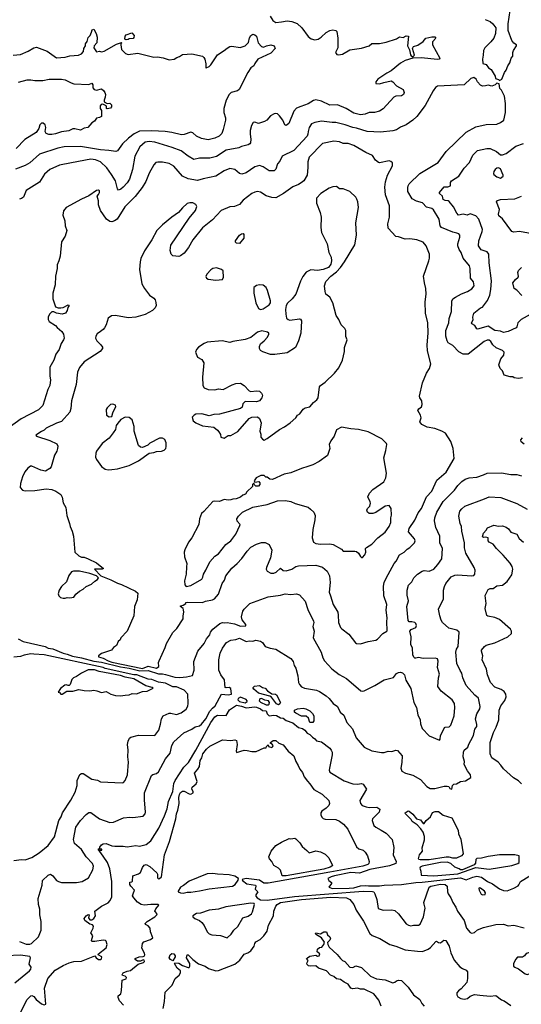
# Model space of a CAD drawing. Extents: x 1678431 to 1860718, y 384618 to 522882.
# Tile 360 of 473: x 1799558 to 1804824, y 406195 to 416539. Entities that reach past the tile are written whole.
import ezdxf

# ---------------------------------------------------------------- set-up
doc = ezdxf.new("R2010")
doc.units = 0

msp = doc.modelspace()

# ---------------------------------------------------------------- linework, layer by layer
at = {"layer": '0CON10XD'}
for points in [[(1802186, 416575), (1802215, 416531), (1802245, 416511), (1802305, 416516), (1802365, 416528), (1802415, 416521), (1802470, 416500), (1802519, 416455), (1802585, 416362), (1802617, 416337), (1802655, 416329), (1802690, 416335), (1802722, 416355), (1802775, 416404), (1802815, 416426), (1802845, 416433), (1802877, 416425), (1802886, 416415), (1802898, 416345), (1802896, 416245), (1802874, 416195), (1802888, 416175), (1802905, 416170), (1802945, 416177), (1803025, 416224), (1803145, 416240), (1803225, 416266), (1803255, 416288), (1803335, 416291), (1803404, 416304), (1803512, 416338), (1803545, 416358), (1803585, 416353), (1803615, 416369), (1803638, 416368), (1803630, 416265), (1803651, 416221), (1803659, 416169), (1803668, 416158), (1803685, 416150), (1803703, 416167), (1803682, 416235), (1803692, 416258), (1803739, 416271), (1803795, 416310), (1803822, 416345), (1803885, 416361), (1803915, 416359), (1803928, 416345), (1803893, 416307), (1803891, 416275), (1803968, 416135), (1803960, 416125), (1803945, 416121), (1803772, 416138), (1803685, 416134), (1803605, 416112), (1803555, 416084), (1803458, 416002), (1803413, 415977), (1803319, 415915), (1803296, 415885), (1803298, 415868), (1803334, 415864), (1803379, 415881), (1803457, 415897), (1803476, 415886), (1803515, 415843), (1803583, 415805), (1803593, 415773), (1803586, 415755), (1803565, 415741), (1803505, 415737), (1803485, 415727), (1803375, 415602), (1803335, 415580), (1803284, 415566), (1803225, 415564), (1803185, 415548), (1803135, 415540), (1803065, 415558), (1802986, 415606), (1802895, 415645), (1802815, 415640), (1802725, 415685), (1802665, 415697), (1802641, 415689), (1802586, 415654), (1802508, 415628), (1802465, 415609), (1802435, 415578), (1802382, 415448), (1802355, 415428), (1802340, 415435), (1802319, 415485), (1802285, 415531), (1802265, 415549), (1802246, 415554), (1802229, 415551), (1802192, 415528), (1802152, 415485), (1802129, 415471), (1802065, 415450), (1802025, 415464), (1802009, 415461), (1801992, 415428), (1801978, 415375), (1801976, 415335), (1801983, 415285), (1801979, 415245), (1801975, 415234), (1801957, 415223), (1801885, 415206), (1801858, 415192), (1801725, 415169), (1801625, 415101), (1801555, 415085), (1801445, 415086), (1801385, 415072), (1801325, 415106), (1801251, 415161), (1801158, 415198), (1800975, 415254), (1800915, 415261), (1800875, 415251), (1800820, 415205), (1800767, 415105), (1800740, 414965), (1800709, 414865), (1800685, 414826), (1800645, 414781), (1800621, 414759), (1800595, 414749), (1800584, 414764), (1800562, 414845), (1800523, 414913), (1800472, 414982), (1800405, 415047), (1800355, 415067), (1800305, 415075), (1800103, 415035), (1799975, 415010), (1799875, 414964), (1799819, 414915), (1799765, 414831), (1799626, 414745), (1799596, 414674), (1799578, 414662), (1799555, 414654)], [(1804445, 416543), (1804495, 416520), (1804526, 416496), (1804557, 416455), (1804554, 416395), (1804536, 416345), (1804505, 416306), (1804439, 416245), (1804428, 416215), (1804424, 416165), (1804417, 416125), (1804420, 416080), (1804455, 416068), (1804478, 416035), (1804506, 416016), (1804550, 415945), (1804552, 415922), (1804585, 415910), (1804595, 415900), (1804618, 415915), (1804646, 415984), (1804665, 416008), (1804683, 416055), (1804703, 416085), (1804716, 416134), (1804733, 416155), (1804734, 416195), (1804740, 416215), (1804773, 416265), (1804772, 416275), (1804745, 416292), (1804725, 416322), (1804684, 416425), (1804684, 416495), (1804708, 416635)], [(1799490, 416165), (1799567, 416173), (1799645, 416207), (1799707, 416245), (1799735, 416252), (1799847, 416207), (1799945, 416140), (1800035, 416146), (1800085, 416159), (1800175, 416166), (1800205, 416179), (1800228, 416205), (1800230, 416235), (1800247, 416263), (1800248, 416285), (1800265, 416310), (1800278, 416352), (1800298, 416375), (1800311, 416409), (1800317, 416433), (1800335, 416440), (1800362, 416395), (1800372, 416355), (1800368, 416295), (1800340, 416265), (1800336, 416245), (1800365, 416203), (1800395, 416210), (1800415, 416203), (1800445, 416207), (1800575, 416283), (1800625, 416300), (1800630, 416295), (1800620, 416285), (1800620, 416275), (1800627, 416225), (1800667, 416185), (1800695, 416172), (1800797, 416187), (1800965, 416147), (1801005, 416148), (1801065, 416137), (1801125, 416119), (1801180, 416125), (1801207, 416143), (1801235, 416151), (1801266, 416174), (1801365, 416181), (1801475, 416156), (1801492, 416142), (1801500, 416125), (1801510, 416075), (1801510, 416035), (1801515, 416032), (1801545, 416047), (1801565, 416064), (1801635, 416170), (1801704, 416216), (1801735, 416241), (1801765, 416256), (1801785, 416260), (1801873, 416247), (1801925, 416263), (1801960, 416300), (1801971, 416349), (1801984, 416375), (1802005, 416386), (1802025, 416382), (1802044, 416365), (1802060, 416295), (1802095, 416257), (1802118, 416252), (1802150, 416265), (1802195, 416274), (1802228, 416265), (1802240, 416235), (1802194, 416186), (1802057, 416123), (1802025, 416078), (1802016, 416054), (1801985, 416032), (1801954, 415986), (1801862, 415805), (1801845, 415791), (1801777, 415775), (1801756, 415755), (1801726, 415694), (1801701, 415605), (1801701, 415565), (1801718, 415508), (1801719, 415485), (1801693, 415385), (1801680, 415345), (1801653, 415315), (1801605, 415293), (1801535, 415278), (1801465, 415290), (1801415, 415316), (1801375, 415351), (1801355, 415358), (1801285, 415333), (1801255, 415329), (1801155, 415353), (1801085, 415363), (1800945, 415370), (1800815, 415367), (1800759, 415341), (1800699, 415295), (1800638, 415235), (1800585, 415160), (1800567, 415153), (1800495, 415166), (1800405, 415171), (1800195, 415207), (1800025, 415205), (1799959, 415191), (1799765, 415125), (1799665, 415035), (1799615, 415008), (1799515, 414970)], [(1800675, 416328), (1800660, 416335), (1800663, 416367), (1800675, 416379), (1800735, 416400), (1800758, 416375), (1800757, 416353), (1800747, 416343), (1800705, 416340), (1800695, 416332), (1800675, 416328)], [(1804835, 412778), (1804795, 412770), (1804748, 412778), (1804735, 412788), (1804705, 412788), (1804644, 412804), (1804625, 412850), (1804602, 412875), (1804588, 412915), (1804610, 412975), (1804640, 413015), (1804643, 413045), (1804627, 413065), (1804561, 413091), (1804524, 413124), (1804505, 413158), (1804485, 413174), (1804464, 413174), (1804435, 413160), (1804265, 413025), (1804215, 413026), (1804169, 413049), (1804106, 413115), (1804055, 413146), (1804044, 413164), (1804033, 413215), (1804033, 413275), (1804062, 413355), (1804065, 413400), (1804091, 413475), (1804093, 413583), (1804106, 413605), (1804132, 413625), (1804195, 413659), (1804257, 413683), (1804305, 413712), (1804328, 413745), (1804323, 413785), (1804289, 413825), (1804287, 413925), (1804280, 413955), (1804214, 414035), (1804192, 414095), (1804171, 414125), (1804157, 414165), (1804156, 414184), (1804179, 414255), (1804178, 414275), (1804168, 414288), (1804148, 414298), (1804105, 414308), (1803985, 414356), (1803973, 414375), (1803962, 414445), (1803903, 414543), (1803885, 414555), (1803830, 414570), (1803785, 414616), (1803725, 414632), (1803678, 414658), (1803633, 414735), (1803634, 414775), (1803636, 414795), (1803645, 414814), (1803759, 414925), (1803952, 415038), (1804034, 415155), (1804243, 415357), (1804345, 415414), (1804455, 415438), (1804565, 415441), (1804605, 415459), (1804639, 415485), (1804659, 415565), (1804658, 415658), (1804647, 415735), (1804615, 415800), (1804598, 415818), (1804590, 415865), (1804568, 415872), (1804550, 415855), (1804515, 415842), (1804475, 415852), (1804446, 415844), (1804415, 415842), (1804395, 415852), (1804362, 415885), (1804348, 415915), (1804325, 415932), (1804295, 415920), (1804224, 415856), (1803945, 415841), (1803924, 415826), (1803898, 415792), (1803813, 415637), (1803728, 415522), (1803686, 415484), (1803615, 415436), (1803555, 415411), (1803515, 415383), (1803475, 415371), (1803345, 415358), (1803205, 415363), (1803095, 415398), (1803055, 415405), (1802975, 415435), (1802875, 415458), (1802839, 415461), (1802725, 415472), (1802655, 415460), (1802620, 415445), (1802597, 415405), (1802586, 415366), (1802584, 415335), (1802575, 415317), (1802436, 415164), (1802312, 415105), (1802287, 415053), (1802265, 415024), (1802245, 414970), (1802228, 414952), (1802175, 414953), (1802115, 414993), (1802075, 415006), (1802025, 414992), (1801935, 414931), (1801888, 414918), (1801864, 414925), (1801815, 414967), (1801765, 414977), (1801705, 414951), (1801615, 414894), (1801484, 414866), (1801425, 414851), (1801325, 414868), (1801265, 414895), (1801175, 414999), (1801125, 415028), (1801055, 415044), (1801006, 415044), (1800985, 415038), (1800965, 415016), (1800915, 414928), (1800880, 414840), (1800842, 414775), (1800768, 414682), (1800662, 414575), (1800581, 414445), (1800554, 414425), (1800525, 414415), (1800505, 414420), (1800469, 414445), (1800405, 414535), (1800385, 414595), (1800385, 414635), (1800372, 414685), (1800386, 414704), (1800396, 414725), (1800395, 414740), (1800385, 414750), (1800365, 414746), (1800285, 414688), (1800205, 414654), (1800045, 414565), (1800018, 414532), (1800011, 414485), (1800033, 414425), (1800036, 414375), (1800054, 414325), (1800034, 414266), (1799998, 414205), (1799984, 414055), (1799970, 414005), (1799950, 413965), (1799951, 413925), (1799934, 413846), (1799930, 413755), (1799907, 413665), (1799906, 413605), (1799933, 413523), (1799962, 413512), (1799989, 413511), (1800015, 413516), (1800065, 413542), (1800075, 413540), (1800078, 413535), (1800064, 413516), (1800056, 413484), (1800040, 413455), (1800005, 413444), (1799945, 413457), (1799915, 413471), (1799895, 413469), (1799871, 413445), (1799858, 413415), (1799855, 413390), (1799867, 413367), (1799935, 413326), (1799951, 413305), (1799999, 413265), (1800019, 413235), (1800024, 413195), (1800019, 413175), (1799993, 413137), (1799971, 413075), (1799936, 413025), (1799915, 412963), (1799875, 412888), (1799874, 412795), (1799880, 412755), (1799874, 412695), (1799854, 412655), (1799802, 412485), (1799755, 412442), (1799574, 412345), (1799423, 412237)], [(1799715, 415901), (1799800, 415900), (1799866, 415914), (1799995, 415913), (1800035, 415907), (1800099, 415875), (1800127, 415867), (1800285, 415859), (1800315, 415873), (1800324, 415855), (1800324, 415825), (1800340, 415805), (1800365, 415798), (1800415, 415814), (1800437, 415795), (1800452, 415775), (1800459, 415755), (1800456, 415725), (1800444, 415695), (1800446, 415675), (1800475, 415659), (1800505, 415662), (1800522, 415645), (1800520, 415625), (1800510, 415610), (1800475, 415603), (1800468, 415608), (1800470, 415625), (1800464, 415634), (1800432, 415652), (1800412, 415648), (1800404, 415635), (1800403, 415605), (1800418, 415585), (1800416, 415524), (1800397, 415513), (1800364, 415506), (1800343, 415475), (1800315, 415457), (1800274, 415406), (1800235, 415398), (1800195, 415378), (1800135, 415394), (1800115, 415391), (1800075, 415373), (1799995, 415362), (1799935, 415341), (1799896, 415334), (1799865, 415333), (1799834, 415345), (1799824, 415365), (1799831, 415405), (1799824, 415435), (1799805, 415453), (1799785, 415452), (1799769, 415435), (1799757, 415395), (1799729, 415355), (1799611, 415279), (1799521, 415185)], [(1799545, 415884), (1799635, 415906), (1799675, 415908), (1799715, 415901)], [(1800845, 409724), (1800905, 409746), (1800995, 409728), (1801019, 409745), (1801015, 409785), (1801020, 409805), (1801086, 409944), (1801099, 409985), (1801165, 410100), (1801207, 410143), (1801273, 410245), (1801273, 410275), (1801282, 410315), (1801278, 410338), (1801272, 410352), (1801245, 410373), (1801245, 410380), (1801275, 410387), (1801300, 410405), (1801300, 410415), (1801315, 410420), (1801475, 410417), (1801508, 410432), (1801580, 410445), (1801604, 410455), (1801645, 410504), (1801682, 410615), (1801708, 410652), (1801722, 410695), (1801784, 410776), (1801841, 410825), (1801891, 410879), (1801944, 410955), (1801984, 410996), (1802045, 411029), (1802095, 411046), (1802135, 411047), (1802178, 411025), (1802204, 410965), (1802191, 410885), (1802148, 410785), (1802146, 410765), (1802155, 410744), (1802195, 410724), (1802225, 410724), (1802250, 410735), (1802295, 410777), (1802325, 410752), (1802355, 410748), (1802415, 410766), (1802455, 410795), (1802485, 410803), (1802665, 410807), (1802735, 410787), (1802784, 410744), (1802811, 410695), (1802816, 410625), (1802806, 410526), (1802819, 410485), (1802850, 410395), (1802896, 410315), (1802902, 410285), (1802906, 410205), (1802924, 410155), (1802938, 410138), (1803014, 410084), (1803083, 409993), (1803095, 409986), (1803135, 409981), (1803215, 410006), (1803295, 410021), (1803315, 410031), (1803369, 410091), (1803413, 410115), (1803417, 410123), (1803411, 410215), (1803416, 410255), (1803405, 410335), (1803412, 410395), (1803380, 410485), (1803377, 410587), (1803385, 410625), (1803405, 410672), (1803490, 410825), (1803511, 410849), (1803545, 410917), (1803595, 410946), (1803625, 410976), (1803655, 410993), (1803703, 411045), (1803710, 411065), (1803704, 411085), (1803638, 411158), (1803645, 411195), (1803705, 411282), (1803741, 411359), (1803775, 411405), (1803829, 411525), (1803885, 411586), (1803937, 411703), (1804034, 411785), (1804119, 411931), (1804109, 412035), (1804085, 412107), (1804028, 412195), (1803988, 412218), (1803915, 412244), (1803835, 412260), (1803780, 412285), (1803760, 412315), (1803771, 412355), (1803766, 412385), (1803739, 412435), (1803748, 412452), (1803775, 412471), (1803783, 412495), (1803779, 412535), (1803760, 412565), (1803756, 412585), (1803787, 412725), (1803829, 412825), (1803860, 412875), (1803874, 412925), (1803840, 413060), (1803834, 413124), (1803845, 413245), (1803843, 413355), (1803818, 413455), (1803815, 413575), (1803826, 413655), (1803821, 413715), (1803808, 413775), (1803798, 413845), (1803854, 414005), (1803859, 414035), (1803859, 414075), (1803826, 414165), (1803795, 414201), (1803728, 414228), (1803655, 414236), (1803604, 414234), (1803535, 414257), (1803505, 414260), (1803425, 414350), (1803423, 414395), (1803440, 414465), (1803441, 414585), (1803399, 414699), (1803391, 414781), (1803397, 414835), (1803420, 414905), (1803470, 415005), (1803472, 415035), (1803455, 415050), (1803435, 415056), (1803336, 415036), (1803325, 415039), (1803292, 415062), (1803262, 415112), (1803191, 415145), (1803065, 415217), (1803005, 415240), (1802955, 415240), (1802915, 415255), (1802855, 415262), (1802735, 415238), (1802597, 415095), (1802581, 415045), (1802583, 414985), (1802576, 414905), (1802542, 414848), (1802514, 414825), (1802485, 414807), (1802425, 414785), (1802327, 414713), (1802245, 414669), (1802205, 414671), (1802145, 414690), (1802085, 414728), (1802055, 414733), (1802025, 414729), (1801996, 414715), (1801905, 414644), (1801865, 414598), (1801812, 414578), (1801765, 414574), (1801674, 414535), (1801582, 414435), (1801478, 414352), (1801374, 414225), (1801328, 414145), (1801285, 414087), (1801245, 414057), (1801228, 414052), (1801165, 414059), (1801146, 414075), (1801138, 414115), (1801145, 414172), (1801338, 414455), (1801404, 414536), (1801418, 414578), (1801407, 414597), (1801375, 414614), (1801345, 414616), (1801315, 414609), (1801265, 414564), (1801225, 414512), (1801155, 414464), (1801058, 414385), (1800998, 414325), (1800946, 414225), (1800869, 414111), (1800830, 414030), (1800821, 413995), (1800814, 413915), (1800839, 413765), (1800866, 413716), (1800920, 413645), (1800965, 413613), (1800980, 413595), (1800988, 413568), (1800989, 413535), (1800979, 413511), (1800953, 413485), (1800875, 413441), (1800775, 413414), (1800695, 413408), (1800565, 413431), (1800523, 413427), (1800485, 413402), (1800466, 413335), (1800448, 413302), (1800435, 413284), (1800405, 413264), (1800370, 413240), (1800356, 413215), (1800354, 413195), (1800366, 413165), (1800410, 413125), (1800428, 413098), (1800427, 413085), (1800401, 413055), (1800236, 412945), (1800184, 412885), (1800164, 412835), (1800151, 412705), (1800102, 412535), (1800096, 412455), (1800085, 412415), (1799995, 412318), (1799945, 412300), (1799835, 412247), (1799815, 412228), (1799785, 412214), (1799728, 412175), (1799735, 412164), (1799875, 412118), (1799947, 412085), (1799959, 412059), (1799956, 412035), (1799949, 412005), (1799924, 411966), (1799888, 411842), (1799875, 411824), (1799828, 411795), (1799778, 411805), (1799685, 411849), (1799672, 411848), (1799642, 411828), (1799610, 411790), (1799588, 411735), (1799566, 411665), (1799563, 411623), (1799586, 411596), (1799615, 411589), (1799715, 411592), (1799835, 411610), (1799895, 411604), (1799938, 411585), (1799990, 411550), (1800004, 411524), (1800014, 411465), (1800042, 411415), (1800051, 411331), (1800082, 411245), (1800086, 411215), (1800109, 411165), (1800122, 411112), (1800136, 410946), (1800179, 410905), (1800205, 410894), (1800235, 410892), (1800276, 410874), (1800363, 410833), (1800437, 410775), (1800424, 410766), (1800342, 410765), (1800408, 410695), (1800515, 410655), (1800585, 410618), (1800625, 410605), (1800773, 410535), (1800796, 410515), (1800791, 410445), (1800764, 410375), (1800757, 410275), (1800684, 410115), (1800620, 410045), (1800613, 410025), (1800593, 410005), (1800573, 409965), (1800543, 409945), (1800523, 409915), (1800415, 409881), (1800386, 409855), (1800385, 409845), (1800435, 409833), (1800485, 409804), (1800525, 409791), (1800845, 409724)], [(1804915, 413443), (1804821, 413389), (1804788, 413355), (1804777, 413313), (1804768, 413302), (1804685, 413262), (1804635, 413254), (1804605, 413266), (1804545, 413273), (1804475, 413318), (1804365, 413288), (1804355, 413293), (1804335, 413325), (1804304, 413345), (1804301, 413355), (1804318, 413385), (1804314, 413415), (1804325, 413456), (1804395, 413511), (1804415, 413519), (1804436, 413546), (1804470, 413590), (1804492, 413645), (1804504, 413705), (1804510, 413795), (1804487, 413985), (1804482, 414075), (1804465, 414099), (1804402, 414122), (1804374, 414165), (1804378, 414215), (1804413, 414315), (1804415, 414335), (1804376, 414445), (1804347, 414477), (1804285, 414498), (1804255, 414487), (1804215, 414495), (1804165, 414486), (1804147, 414507), (1804112, 414575), (1804065, 414628), (1804055, 414637), (1804025, 414639), (1804005, 414650), (1803995, 414685), (1803966, 414715), (1803964, 414725), (1804015, 414783), (1804053, 414783), (1804080, 414795), (1804082, 414828), (1804092, 414845), (1804168, 414895), (1804225, 414980), (1804280, 415040), (1804314, 415116), (1804363, 415165), (1804463, 415187), (1804495, 415186), (1804564, 415154), (1804605, 415121), (1804625, 415119), (1804666, 415134), (1804765, 415209), (1804845, 415240)], [(1804605, 414874), (1804632, 414895), (1804632, 414905), (1804605, 414972), (1804585, 414984), (1804565, 414978), (1804549, 414965), (1804534, 414945), (1804531, 414925), (1804535, 414913), (1804565, 414887), (1804605, 414874)], [(1802125, 412123), (1802155, 412138), (1802285, 412233), (1802338, 412262), (1802398, 412305), (1802456, 412355), (1802475, 412383), (1802500, 412400), (1802535, 412447), (1802555, 412460), (1802605, 412473), (1802641, 412519), (1802676, 412544), (1802690, 412565), (1802705, 412682), (1802715, 412697), (1802765, 412730), (1802864, 412825), (1802908, 412882), (1802945, 412962), (1802969, 413055), (1802969, 413095), (1802997, 413175), (1802982, 413212), (1802981, 413275), (1802971, 413295), (1802932, 413332), (1802908, 413388), (1802880, 413430), (1802844, 413564), (1802812, 413625), (1802772, 413655), (1802764, 413685), (1802758, 413742), (1802772, 413788), (1802824, 413846), (1802885, 413891), (1802925, 413936), (1802967, 413995), (1803076, 414175), (1803093, 414275), (1803085, 414405), (1803114, 414566), (1803108, 414625), (1803097, 414655), (1803085, 414676), (1803025, 414734), (1802955, 414763), (1802914, 414764), (1802885, 414788), (1802845, 414783), (1802805, 414768), (1802718, 414715), (1802674, 414665), (1802673, 414613), (1802712, 414515), (1802724, 414465), (1802718, 414355), (1802726, 414305), (1802784, 414185), (1802804, 414095), (1802826, 414045), (1802831, 414005), (1802825, 413970), (1802798, 413935), (1802745, 413914), (1802685, 413904), (1802615, 413911), (1802564, 413886), (1802529, 413841), (1802505, 413793), (1802456, 413654), (1802418, 413605), (1802368, 413562), (1802354, 413536), (1802348, 413495), (1802350, 413445), (1802360, 413405), (1802375, 413388), (1802394, 413384), (1802495, 413397), (1802505, 413392), (1802517, 413375), (1802510, 413245), (1802486, 413165), (1802454, 413096), (1802365, 413039), (1802235, 413021), (1802189, 413021), (1802109, 413049), (1802086, 413065), (1802076, 413085), (1802074, 413105), (1802085, 413133), (1802125, 413166), (1802159, 413205), (1802173, 413235), (1802172, 413245), (1802158, 413258), (1802098, 413272), (1802055, 413258), (1801985, 413200), (1801925, 413181), (1801795, 413158), (1801765, 413148), (1801684, 413166), (1801525, 413150), (1801495, 413138), (1801435, 413099), (1801414, 413075), (1801404, 413045), (1801423, 412995), (1801470, 412970), (1801490, 412935), (1801478, 412785), (1801481, 412695), (1801493, 412673), (1801535, 412653), (1801605, 412652), (1801645, 412661), (1801695, 412653), (1801787, 412703), (1801826, 412716), (1801875, 412721), (1801915, 412697), (1801965, 412640), (1801985, 412634), (1802045, 412640), (1802076, 412636), (1802097, 412615), (1802107, 412595), (1802100, 412565), (1802074, 412536), (1802044, 412524), (1801925, 412528), (1801900, 412505), (1801892, 412468), (1801877, 412453), (1801655, 412394), (1801595, 412391), (1801545, 412376), (1801468, 412398), (1801406, 412394), (1801388, 412385), (1801368, 412365), (1801378, 412325), (1801405, 412303), (1801475, 412272), (1801595, 412257), (1801635, 412227), (1801649, 412209), (1801665, 412180), (1801668, 412155), (1801704, 412144), (1801745, 412170), (1801775, 412170), (1801848, 412212), (1801965, 412349), (1801996, 412364), (1802055, 412368), (1802075, 412348), (1802091, 412305), (1802080, 412215), (1802090, 412185), (1802090, 412155), (1802105, 412132), (1802125, 412123)], [(1804975, 414281), (1804805, 414313), (1804745, 414308), (1804725, 414314), (1804627, 414447), (1804587, 414477), (1804583, 414495), (1804593, 414545), (1804562, 414625), (1804575, 414641), (1804605, 414650), (1804755, 414659), (1804827, 414685)], [(1801865, 414188), (1801835, 414190), (1801823, 414203), (1801823, 414215), (1801865, 414277), (1801885, 414290), (1801902, 414292), (1801912, 414282), (1801910, 414245), (1801865, 414188)], [(1801615, 413804), (1801685, 413811), (1801697, 413833), (1801695, 413900), (1801675, 413916), (1801625, 413933), (1801585, 413927), (1801565, 413913), (1801523, 413865), (1801513, 413843), (1801518, 413825), (1801535, 413812), (1801615, 413804)], [(1804830, 413640), (1804775, 413699), (1804747, 413715), (1804736, 413774), (1804761, 413809), (1804790, 413835), (1804793, 413845), (1804786, 413885), (1804794, 413905), (1804825, 413935)], [(1802085, 413496), (1802115, 413502), (1802176, 413545), (1802190, 413565), (1802192, 413585), (1802160, 413695), (1802145, 413726), (1802115, 413749), (1802075, 413754), (1802044, 413746), (1802017, 413725), (1802014, 413665), (1802036, 413565), (1802063, 413505), (1802085, 413496)], [(1800498, 412368), (1800525, 412372), (1800535, 412410), (1800567, 412475), (1800565, 412488), (1800535, 412500), (1800512, 412495), (1800475, 412462), (1800467, 412445), (1800470, 412385), (1800498, 412368)], [(1800485, 411810), (1800525, 411814), (1800585, 411821), (1800706, 411854), (1800806, 411904), (1800915, 411987), (1800965, 411992), (1800995, 412003), (1801045, 412008), (1801073, 412017), (1801090, 412035), (1801096, 412055), (1801096, 412095), (1801080, 412130), (1801055, 412143), (1801025, 412143), (1800925, 412092), (1800901, 412069), (1800845, 412046), (1800825, 412049), (1800806, 412066), (1800758, 412215), (1800758, 412265), (1800738, 412335), (1800705, 412361), (1800665, 412364), (1800621, 412339), (1800588, 412302), (1800572, 412275), (1800562, 412235), (1800540, 412200), (1800496, 412144), (1800425, 412086), (1800364, 412005), (1800356, 411985), (1800354, 411945), (1800365, 411918), (1800416, 411846), (1800455, 411816), (1800485, 411810)], [(1801305, 410584), (1801355, 410594), (1801468, 410662), (1801479, 410681), (1801486, 410715), (1801511, 410755), (1801552, 410845), (1801605, 410902), (1801645, 410928), (1801722, 411025), (1801775, 411066), (1801827, 411135), (1801870, 411225), (1801872, 411235), (1801842, 411272), (1801837, 411295), (1801855, 411323), (1801898, 411365), (1802005, 411419), (1802155, 411446), (1802265, 411486), (1802349, 411489), (1802405, 411477), (1802448, 411458), (1802585, 411419), (1802612, 411398), (1802646, 411365), (1802659, 411329), (1802656, 411286), (1802634, 411185), (1802628, 411095), (1802642, 411052), (1802665, 411036), (1802715, 411029), (1802814, 411034), (1802847, 411027), (1802935, 410976), (1802955, 410954), (1803075, 410956), (1803095, 410951), (1803113, 410935), (1803135, 410900), (1803145, 410890), (1803155, 410890), (1803182, 410918), (1803190, 410945), (1803188, 410982), (1803198, 410995), (1803255, 411029), (1803318, 411095), (1803395, 411156), (1803438, 411215), (1803454, 411256), (1803453, 411305), (1803460, 411335), (1803458, 411405), (1803436, 411436), (1803395, 411430), (1803295, 411362), (1803265, 411352), (1803225, 411352), (1803208, 411365), (1803202, 411385), (1803210, 411405), (1803232, 411428), (1803239, 411459), (1803238, 411475), (1803212, 411525), (1803229, 411565), (1803265, 411602), (1803379, 411685), (1803401, 411725), (1803408, 411775), (1803381, 411935), (1803402, 412015), (1803411, 412075), (1803407, 412087), (1803360, 412135), (1803215, 412208), (1803115, 412234), (1803035, 412241), (1802935, 412260), (1802885, 412230), (1802858, 412165), (1802823, 412115), (1802807, 412075), (1802812, 412035), (1802790, 411960), (1802703, 411897), (1802635, 411861), (1802584, 411844), (1802515, 411824), (1802405, 411779), (1802334, 411766), (1802212, 411708), (1802185, 411712), (1802155, 411732), (1802143, 411733), (1802125, 411750), (1802088, 411752), (1802040, 411725), (1802020, 411695), (1802025, 411680), (1802067, 411687), (1802080, 411675), (1802080, 411655), (1802065, 411640), (1802035, 411640), (1802022, 411652), (1802018, 411668), (1802012, 411668), (1802000, 411655), (1802000, 411635), (1801942, 411578), (1801928, 411555), (1801900, 411545), (1801875, 411522), (1801830, 411505), (1801795, 411503), (1801775, 411494), (1801745, 411490), (1801705, 411500), (1801655, 411478), (1801605, 411482), (1801585, 411478), (1801489, 411371), (1801467, 411353), (1801444, 411296), (1801439, 411235), (1801363, 411097), (1801329, 411051), (1801290, 410970), (1801284, 410945), (1801286, 410896), (1801311, 410825), (1801310, 410790), (1801306, 410715), (1801289, 410645), (1801291, 410601), (1801305, 410584)], [(1804855, 412080), (1804822, 412105), (1804818, 412125), (1804835, 412147)], [(1803965, 408971), (1803971, 408979), (1803974, 409015), (1804018, 409102), (1804025, 409108), (1804065, 409110), (1804083, 409127), (1804119, 409225), (1804127, 409315), (1804124, 409355), (1804097, 409395), (1803984, 409485), (1803949, 409535), (1803956, 409625), (1803966, 409665), (1803945, 409735), (1803950, 409800), (1803943, 409823), (1803921, 409831), (1803795, 409828), (1803745, 409838), (1803715, 409830), (1803705, 409831), (1803695, 409842), (1803686, 409866), (1803683, 409935), (1803663, 409975), (1803667, 410057), (1803653, 410115), (1803668, 410132), (1803717, 410153), (1803725, 410175), (1803716, 410196), (1803705, 410205), (1803675, 410214), (1803645, 410214), (1803635, 410228), (1803622, 410375), (1803641, 410435), (1803626, 410495), (1803624, 410545), (1803641, 410599), (1803674, 410635), (1803695, 410676), (1803735, 410714), (1803783, 410747), (1803805, 410754), (1803855, 410747), (1803905, 410766), (1803948, 410815), (1803989, 410875), (1803997, 410985), (1803969, 411045), (1803969, 411115), (1803926, 411205), (1803914, 411275), (1803917, 411305), (1803938, 411365), (1804005, 411477), (1804122, 411598), (1804158, 411645), (1804201, 411689), (1804235, 411712), (1804275, 411726), (1804355, 411733), (1804425, 411756), (1804465, 411776), (1804615, 411780), (1804715, 411761), (1804775, 411760), (1804825, 411746)], [(1803866, 408464), (1803915, 408462), (1804015, 408488), (1804045, 408488), (1804062, 408482), (1804075, 408464), (1804095, 408454), (1804103, 408495), (1804115, 408507), (1804145, 408512), (1804185, 408537), (1804237, 408543), (1804292, 408578), (1804289, 408605), (1804257, 408647), (1804224, 408715), (1804226, 408745), (1804213, 408795), (1804218, 408845), (1804225, 408866), (1804262, 408895), (1804271, 408929), (1804295, 408965), (1804320, 409020), (1804336, 409084), (1804356, 409115), (1804357, 409135), (1804341, 409195), (1804358, 409245), (1804389, 409301), (1804392, 409325), (1804375, 409411), (1804334, 409444), (1804246, 409546), (1804211, 409625), (1804199, 409675), (1804183, 409703), (1804147, 409777), (1804135, 409895), (1804143, 409925), (1804160, 409955), (1804172, 410105), (1804148, 410125), (1804064, 410145), (1803995, 410206), (1803981, 410231), (1803969, 410275), (1803956, 410345), (1804006, 410454), (1804006, 410545), (1804017, 410585), (1804033, 410617), (1804089, 410685), (1804125, 410702), (1804155, 410707), (1804303, 410697), (1804325, 410701), (1804334, 410715), (1804338, 410755), (1804328, 410785), (1804240, 410935), (1804228, 410992), (1804228, 411045), (1804200, 411165), (1804195, 411215), (1804183, 411245), (1804168, 411325), (1804180, 411375), (1804198, 411402), (1804232, 411428), (1804436, 411504), (1804485, 411527), (1804608, 411518), (1804775, 411458), (1804885, 411396)], [(1804825, 408512), (1804793, 408543), (1804743, 408573), (1804635, 408670), (1804609, 408709), (1804580, 408740), (1804514, 408785), (1804496, 408825), (1804497, 408945), (1804530, 409050), (1804560, 409105), (1804587, 409185), (1804590, 409285), (1804608, 409332), (1804652, 409388), (1804665, 409425), (1804662, 409455), (1804643, 409483), (1804613, 409503), (1804545, 409526), (1804500, 409575), (1804470, 409655), (1804457, 409715), (1804412, 409815), (1804418, 409855), (1804404, 409905), (1804407, 409915), (1804436, 409954), (1804453, 409967), (1804545, 409993), (1804683, 410057), (1804719, 410091), (1804721, 410115), (1804711, 410135), (1804595, 410238), (1804545, 410260), (1804473, 410273), (1804461, 410281), (1804443, 410355), (1804454, 410405), (1804445, 410490), (1804476, 410554), (1804495, 410562), (1804527, 410563), (1804565, 410592), (1804625, 410600), (1804675, 410636), (1804725, 410707), (1804733, 410765), (1804726, 410795), (1804705, 410828), (1804632, 410915), (1804563, 410985), (1804529, 411029), (1804485, 411050), (1804477, 411065), (1804476, 411095), (1804446, 411104), (1804425, 411099), (1804417, 411105), (1804425, 411145), (1804453, 411175), (1804468, 411202), (1804535, 411230), (1804585, 411219), (1804625, 411223), (1804665, 411208), (1804689, 411189), (1804715, 411155), (1804775, 411134), (1804800, 411090), (1804845, 411052)], [(1800015, 410461), (1800035, 410463), (1800055, 410470), (1800085, 410467), (1800125, 410473), (1800146, 410504), (1800185, 410537), (1800224, 410556), (1800255, 410583), (1800310, 410610), (1800345, 410641), (1800375, 410657), (1800386, 410676), (1800363, 410695), (1800295, 410722), (1800186, 410744), (1800124, 410746), (1800100, 410740), (1800075, 410700), (1800049, 410635), (1799996, 410584), (1799973, 410545), (1799961, 410509), (1799967, 410485), (1799985, 410470), (1800015, 410461)], [(1799542, 410035), (1799595, 410007), (1799824, 409954), (1799856, 409935), (1799905, 409928), (1800013, 409883), (1800055, 409875), (1800113, 409853), (1800205, 409835), (1800335, 409801), (1800415, 409791), (1800615, 409739), (1800705, 409727), (1800820, 409700), (1800905, 409703), (1801015, 409666), (1801057, 409667), (1801089, 409659), (1801185, 409633), (1801239, 409629), (1801310, 409635), (1801370, 409650), (1801390, 409705), (1801387, 409795), (1801429, 409905), (1801494, 409985), (1801518, 410035), (1801552, 410078), (1801561, 410105), (1801585, 410137), (1801658, 410195), (1801685, 410208), (1801705, 410203), (1801735, 410206), (1801811, 410191), (1801875, 410168), (1801930, 410170), (1801930, 410185), (1801894, 410235), (1801886, 410265), (1801900, 410325), (1801914, 410346), (1801972, 410405), (1802166, 410476), (1802295, 410492), (1802344, 410506), (1802405, 410502), (1802465, 410509), (1802495, 410497), (1802555, 410432), (1802583, 410343), (1802641, 410221), (1802644, 410205), (1802636, 410165), (1802649, 410115), (1802638, 410045), (1802722, 409895), (1802739, 409835), (1802758, 409805), (1802835, 409720), (1802911, 409661), (1802988, 409618), (1803138, 409488), (1803155, 409485), (1803175, 409490), (1803286, 409544)], [(1799555, 406854), (1799625, 406827), (1799665, 406827), (1799682, 406835), (1799754, 406905), (1799784, 406975), (1799784, 407065), (1799770, 407135), (1799769, 407195), (1799754, 407245), (1799751, 407305), (1799792, 407445), (1799798, 407495), (1799855, 407553), (1799881, 407561), (1799904, 407544), (1799945, 407497), (1799965, 407484), (1799996, 407476), (1800155, 407474), (1800215, 407486), (1800279, 407525), (1800325, 407607), (1800332, 407645), (1800323, 407675), (1800255, 407744), (1800205, 407820), (1800134, 407884), (1800123, 407925), (1800146, 408055), (1800195, 408125), (1800255, 408188), (1800285, 408209), (1800305, 408211), (1800395, 408143), (1800505, 408104), (1800541, 408109), (1800647, 408153), (1800715, 408162), (1800746, 408156), (1800855, 408173), (1800873, 408195), (1800879, 408215), (1800867, 408343), (1800869, 408415), (1800942, 408598), (1800955, 408610), (1800995, 408619), (1801015, 408636), (1801089, 408775), (1801137, 408833), (1801154, 408915), (1801175, 408954), (1801282, 409048), (1801364, 409086), (1801399, 409111), (1801445, 409121), (1801465, 409138), (1801510, 409195), (1801553, 409275), (1801582, 409308), (1801610, 409330), (1801675, 409455), (1801745, 409447), (1801780, 409455), (1801773, 409513), (1801755, 409525), (1801725, 409521), (1801716, 409525), (1801711, 409561), (1801708, 409605), (1801669, 409655), (1801648, 409705), (1801647, 409815), (1801663, 409885), (1801685, 409935), (1801728, 409995), (1801775, 410022), (1801825, 410029), (1801865, 410041), (1801935, 410007), (1801965, 410013), (1802005, 410009), (1802035, 410019), (1802085, 410009), (1802107, 409995), (1802135, 409955), (1802187, 409937), (1802245, 409927), (1802405, 409828), (1802428, 409795), (1802438, 409755), (1802457, 409725), (1802477, 409645), (1802486, 409575), (1802496, 409555), (1802515, 409532), (1802548, 409518), (1802673, 409497), (1802705, 409483), (1802775, 409435), (1802805, 409409), (1802847, 409357), (1802895, 409325), (1802921, 409265), (1802961, 409231), (1802993, 409155), (1803050, 409090), (1803090, 408995), (1803175, 408898), (1803255, 408857), (1803355, 408839), (1803385, 408841), (1803425, 408854), (1803465, 408852), (1803505, 408866), (1803525, 408862), (1803574, 408805), (1803571, 408735), (1803558, 408675), (1803570, 408645), (1803608, 408625), (1803685, 408602), (1803766, 408556), (1803833, 408485), (1803866, 408464)], [(1799495, 407707), (1799575, 407717), (1799615, 407714), (1799685, 407739), (1799761, 407785), (1799855, 407862), (1799922, 407955), (1799970, 408125), (1799993, 408165), (1800006, 408205), (1800095, 408339), (1800140, 408425), (1800160, 408495), (1800162, 408545), (1800190, 408610), (1800205, 408620), (1800225, 408619), (1800315, 408561), (1800375, 408549), (1800405, 408531), (1800635, 408521), (1800646, 408524), (1800664, 408546), (1800689, 408605), (1800701, 408739), (1800693, 408795), (1800696, 408865), (1800690, 408925), (1800695, 408958), (1800710, 408990), (1800725, 409000), (1800805, 409022), (1800975, 409020), (1801017, 409075), (1801037, 409137), (1801046, 409195), (1801065, 409225), (1801125, 409254), (1801145, 409255), (1801205, 409238), (1801253, 409257), (1801304, 409295), (1801322, 409328), (1801327, 409355), (1801322, 409455), (1801284, 409495), (1801205, 409530), (1801165, 409532), (1801088, 409568), (1801015, 409581), (1800945, 409608), (1800905, 409611), (1800787, 409657), (1800755, 409656), (1800455, 409724), (1800433, 409733), (1799815, 409868), (1799705, 409872), (1799675, 409878), (1799605, 409864), (1799565, 409848), (1799495, 409841)], [(1800615, 409437), (1800665, 409443), (1800705, 409448), (1800739, 409461), (1800785, 409457), (1800848, 409482), (1800896, 409484), (1800958, 409515), (1800947, 409525), (1800881, 409541), (1800756, 409615), (1800665, 409631), (1800615, 409650), (1800391, 409691), (1800342, 409708), (1800275, 409710), (1800205, 409673), (1800155, 409638), (1800122, 409625), (1800105, 409608), (1800086, 409554), (1800078, 409545), (1800065, 409543), (1800045, 409552), (1800032, 409548), (1799987, 409513), (1799960, 409475), (1799975, 409470), (1799990, 409455), (1800005, 409453), (1800054, 409486), (1800115, 409484), (1800178, 409502), (1800235, 409491), (1800295, 409489), (1800335, 409496), (1800368, 409488), (1800415, 409472), (1800465, 409480), (1800515, 409454), (1800565, 409439), (1800615, 409437)], [(1803286, 409544), (1803385, 409603), (1803481, 409629), (1803515, 409669), (1803535, 409681), (1803555, 409684), (1803576, 409676), (1803596, 409655), (1803610, 409600), (1803664, 409514), (1803696, 409366), (1803723, 409315), (1803738, 409235), (1803762, 409185), (1803765, 409140), (1803782, 409092), (1803855, 409014), (1803965, 408971)], [(1802275, 409343), (1802255, 409351), (1802201, 409421), (1802182, 409432), (1802063, 409465), (1802016, 409505), (1802007, 409515), (1802007, 409525), (1802022, 409538), (1802075, 409543), (1802105, 409522), (1802135, 409518), (1802159, 409489), (1802205, 409456), (1802244, 409454), (1802255, 409447), (1802294, 409365), (1802289, 409351), (1802275, 409343)], [(1799558, 406095), (1799635, 406244), (1799675, 406283), (1799685, 406288), (1799705, 406276), (1799729, 406245), (1799785, 406200), (1799815, 406188), (1799832, 406198), (1799818, 406365), (1799854, 406466), (1799929, 406555), (1800015, 406604), (1800078, 406632), (1800125, 406644), (1800205, 406648), (1800345, 406703), (1800362, 406682), (1800385, 406667), (1800405, 406665), (1800417, 406673), (1800420, 406695), (1800383, 406715), (1800384, 406725), (1800465, 406787), (1800476, 406825), (1800467, 406857), (1800457, 406867), (1800435, 406870), (1800345, 406855), (1800316, 406856), (1800313, 406865), (1800327, 406915), (1800304, 406945), (1800330, 406995), (1800333, 407015), (1800321, 407031), (1800295, 407038), (1800240, 407075), (1800233, 407095), (1800255, 407124), (1800275, 407137), (1800288, 407135), (1800281, 407105), (1800295, 407081), (1800315, 407082), (1800336, 407095), (1800353, 407125), (1800346, 407175), (1800415, 407226), (1800488, 407262), (1800508, 407285), (1800524, 407325), (1800524, 407486), (1800505, 407617), (1800481, 407685), (1800435, 407750), (1800383, 407825), (1800385, 407830), (1800400, 407830), (1800402, 407812), (1800420, 407815), (1800420, 407825), (1800400, 407830), (1800398, 407845), (1800415, 407870), (1800435, 407882), (1800465, 407885), (1800525, 407860), (1800555, 407855), (1800645, 407857), (1800685, 407850), (1800775, 407864), (1800815, 407856), (1800885, 407873), (1800935, 407911), (1801017, 408045), (1801078, 408175), (1801105, 408249), (1801120, 408325), (1801165, 408431), (1801176, 408515), (1801188, 408545), (1801282, 408688), (1801329, 408735), (1801407, 408865), (1801564, 409155), (1801605, 409216), (1801635, 409234), (1801725, 409228), (1801761, 409289), (1801833, 409337), (1801885, 409328), (1801935, 409309), (1802025, 409320), (1802045, 409317), (1802085, 409300), (1802105, 409282), (1802145, 409277), (1802155, 409245), (1802175, 409224), (1802225, 409233), (1802255, 409228), (1802295, 409206), (1802325, 409200), (1802355, 409175), (1802425, 409151), (1802484, 409104), (1802525, 409091), (1802551, 409075), (1802575, 409042), (1802605, 409028), (1802630, 409000), (1802657, 408985), (1802673, 408963), (1802725, 408954), (1802812, 408885), (1802828, 408865), (1802837, 408845), (1802839, 408815), (1802809, 408675), (1802807, 408655), (1802814, 408634), (1802965, 408543), (1803055, 408513), (1803105, 408508), (1803145, 408516), (1803165, 408509), (1803197, 408455), (1803130, 408335), (1803134, 408305), (1803153, 408283), (1803195, 408268), (1803225, 408261), (1803306, 408266), (1803338, 408245), (1803332, 408215), (1803262, 408145), (1803257, 408125), (1803276, 408075), (1803297, 408057), (1803354, 408026), (1803405, 407993), (1803469, 407925), (1803487, 407843), (1803479, 407765), (1803509, 407695), (1803508, 407675), (1803441, 407649), (1803235, 407611), (1803125, 407574), (1803035, 407579), (1802864, 407545), (1802829, 407535), (1802793, 407515), (1802802, 407495), (1802830, 407475), (1802830, 407465), (1802802, 407425), (1802842, 407412), (1803015, 407415), (1803065, 407420), (1803135, 407440), (1803185, 407444), (1803221, 407439), (1803335, 407439), (1803385, 407446), (1803565, 407452), (1803715, 407475), (1803783, 407477), (1804184, 407524), (1804246, 407504), (1804315, 407532), (1804355, 407542), (1804405, 407532), (1804468, 407485), (1804520, 407460), (1804595, 407408), (1804635, 407390), (1804674, 407386), (1804745, 407414), (1804789, 407441), (1804799, 407451), (1804815, 407486)], [(1801925, 409364), (1801945, 409375), (1801945, 409385), (1801935, 409397), (1801875, 409421), (1801851, 409409), (1801848, 409395), (1801865, 409375), (1801925, 409364)], [(1802165, 409340), (1802175, 409350), (1802179, 409365), (1802169, 409385), (1802130, 409390), (1802095, 409408), (1802079, 409405), (1802073, 409385), (1802085, 409370), (1802145, 409342), (1802165, 409340)], [(1802635, 409154), (1802605, 409156), (1802590, 409200), (1802565, 409222), (1802515, 409223), (1802456, 409255), (1802442, 409265), (1802444, 409285), (1802475, 409300), (1802533, 409307), (1802561, 409301), (1802605, 409278), (1802630, 409250), (1802644, 409224), (1802646, 409174), (1802635, 409154)], [(1800647, 406185), (1800605, 406230), (1800592, 406265), (1800592, 406285), (1800618, 406305), (1800625, 406340), (1800635, 406450), (1800675, 406464), (1800679, 406475), (1800665, 406491), (1800637, 406497), (1800633, 406505), (1800643, 406525), (1800685, 406544), (1800721, 406549), (1800802, 406618), (1800858, 406635), (1800868, 406645), (1800865, 406658), (1800855, 406662), (1800825, 406648), (1800795, 406648), (1800770, 406665), (1800770, 406675), (1800810, 406695), (1800854, 406696), (1800865, 406702), (1800870, 406715), (1800866, 406734), (1800839, 406785), (1800846, 406835), (1800860, 406850), (1800931, 406875), (1800954, 406895), (1800932, 406955), (1800926, 406996), (1800905, 407018), (1800877, 407035), (1800876, 407045), (1800894, 407065), (1800976, 407115), (1800996, 407135), (1801000, 407145), (1800976, 407175), (1800985, 407197), (1801018, 407235), (1801012, 407242), (1800995, 407245), (1800935, 407245), (1800865, 407235), (1800833, 407243), (1800795, 407269), (1800754, 407315), (1800743, 407335), (1800747, 407357), (1800763, 407395), (1800724, 407435), (1800713, 407455), (1800713, 407477), (1800735, 407482), (1800740, 407490), (1800744, 407546), (1800805, 407566), (1800825, 407581), (1800845, 407634), (1800865, 407657), (1800885, 407664), (1800924, 407644), (1800998, 407578), (1801004, 407564), (1801004, 407525), (1801014, 407514), (1801025, 407516), (1801045, 407534), (1801078, 407765), (1801131, 407905), (1801195, 408145), (1801202, 408195), (1801217, 408233), (1801230, 408305), (1801229, 408369), (1801235, 408398), (1801245, 408420), (1801265, 408434), (1801285, 408434), (1801335, 408406), (1801355, 408402), (1801378, 408415), (1801378, 408432), (1801366, 408455), (1801367, 408475), (1801409, 408511), (1801420, 408535), (1801391, 408625), (1801426, 408664), (1801444, 408695), (1801451, 408755), (1801470, 408785), (1801480, 408825), (1801517, 408875), (1801554, 408906), (1801687, 408973), (1801775, 408967), (1801815, 408973), (1801835, 408968), (1801842, 408925), (1801830, 408855), (1801835, 408840), (1801915, 408864), (1801945, 408863), (1801995, 408850), (1802039, 408851), (1802125, 408888), (1802145, 408890), (1802150, 408905), (1802165, 408920), (1802170, 408905), (1802205, 408892), (1802216, 408904), (1802218, 408915), (1802205, 408930), (1802190, 408935), (1802192, 408945), (1802220, 408965), (1802245, 408967), (1802279, 408939), (1802325, 408922), (1802376, 408855), (1802435, 408807), (1802455, 408745), (1802482, 408705), (1802499, 408665), (1802525, 408632), (1802544, 408585), (1802578, 408538), (1802605, 408511), (1802645, 408451), (1802734, 408404), (1802804, 408335), (1802810, 408305), (1802804, 408285), (1802775, 408256), (1802731, 408225), (1802718, 408205), (1802719, 408185), (1802731, 408161), (1802745, 408148), (1802765, 408141), (1802875, 408137), (1802915, 408119), (1802957, 408087), (1803004, 408035), (1803095, 407849), (1803118, 407828), (1803163, 407813), (1803184, 407795), (1803209, 407755), (1803227, 407697), (1803224, 407675), (1803212, 407665), (1803160, 407645), (1802812, 407582), (1802167, 407467), (1802119, 407469), (1802075, 407499), (1801935, 407515), (1801893, 407507), (1801896, 407495), (1801942, 407462), (1802032, 407445), (1802037, 407435), (1802028, 407405), (1802058, 407375), (1802037, 407345), (1802035, 407330), (1802052, 407312), (1802084, 407294), (1802155, 407290), (1802443, 407327), (1803165, 407385), (1803261, 407381), (1803276, 407375), (1803287, 407355), (1803307, 407295), (1803322, 407202), (1803375, 407184), (1803464, 407186), (1803495, 407179), (1803536, 407145), (1803615, 407039), (1803638, 407025), (1803665, 407020), (1803693, 407027), (1803744, 407026), (1803763, 407037), (1803797, 407115), (1803814, 407205), (1803804, 407246), (1803802, 407265), (1803857, 407425), (1803875, 407435), (1803975, 407457), (1804026, 407455), (1804046, 407435), (1804048, 407375), (1804055, 407357), (1804084, 407314), (1804104, 407265), (1804138, 407215), (1804153, 407175), (1804224, 407075), (1804248, 406995), (1804285, 406951), (1804305, 406944), (1804332, 406948), (1804363, 406977), (1804427, 407003), (1804555, 407032), (1804638, 407038), (1804685, 407019), (1804745, 407028), (1804855, 407000)], [(1803762, 407712), (1803749, 407715), (1803744, 407724), (1803755, 407765), (1803787, 407805), (1803782, 407838), (1803806, 407924), (1803808, 407958), (1803792, 408005), (1803770, 408040), (1803731, 408081), (1803679, 408115), (1803668, 408138), (1803607, 408195), (1803604, 408206), (1803635, 408228), (1803648, 408225), (1803685, 408194), (1803724, 408144), (1803765, 408132), (1803795, 408096), (1803804, 408094), (1803826, 408125), (1803869, 408165), (1803890, 408210), (1803918, 408222), (1803955, 408222), (1804005, 408181), (1804093, 408155), (1804161, 408025), (1804165, 407985), (1804189, 407929), (1804204, 407844), (1804213, 407775), (1804195, 407755), (1804145, 407731), (1804105, 407729), (1804065, 407740), (1804035, 407740), (1803855, 407714), (1803762, 407712)], [(1802355, 407544), (1802314, 407545), (1802294, 407605), (1802273, 407625), (1802224, 407654), (1802206, 407696), (1802179, 407725), (1802174, 407745), (1802196, 407804), (1802247, 407863), (1802305, 407899), (1802385, 407938), (1802405, 407933), (1802445, 407939), (1802455, 407934), (1802500, 407890), (1802522, 407852), (1802572, 407812), (1802595, 407785), (1802665, 407806), (1802716, 407796), (1802765, 407771), (1802802, 407735), (1802840, 407655), (1802834, 407645), (1802816, 407635), (1802750, 407615), (1802355, 407544)], [(1803905, 407545), (1804158, 407565), (1804347, 407633), (1804485, 407614), (1804725, 407654), (1804788, 407675), (1804800, 407685), (1804800, 407755), (1804755, 407765), (1804595, 407765), (1804475, 407749), (1804405, 407729), (1804355, 407726), (1804346, 407715), (1804343, 407677), (1804329, 407661), (1804205, 407608), (1804185, 407608), (1804172, 407618), (1804125, 407636), (1804085, 407675), (1804045, 407690), (1803975, 407686), (1803782, 407645), (1803762, 407635), (1803758, 407625), (1803768, 407595), (1803772, 407552), (1803905, 407545)], [(1801275, 407364), (1801316, 407374), (1801355, 407372), (1801445, 407387), (1801545, 407409), (1801793, 407437), (1801821, 407455), (1801851, 407499), (1801856, 407515), (1801815, 407542), (1801755, 407557), (1801635, 407562), (1801585, 407570), (1801525, 407567), (1801335, 407490), (1801278, 407442), (1801244, 407426), (1801220, 407385), (1801221, 407375), (1801245, 407365), (1801275, 407364)], [(1804815, 407486), (1804914, 407546)], [(1804416, 407346), (1804445, 407350), (1804449, 407365), (1804438, 407385), (1804395, 407416), (1804381, 407419), (1804377, 407413), (1804381, 407395), (1804402, 407352), (1804416, 407346)], [(1801065, 406150), (1801078, 406225), (1801085, 406322), (1801159, 406395), (1801191, 406465), (1801230, 406500), (1801244, 406525), (1801244, 406545), (1801211, 406575), (1801181, 406625), (1801185, 406632), (1801228, 406628), (1801265, 406604), (1801325, 406581), (1801335, 406582), (1801342, 406595), (1801342, 406625), (1801309, 406685), (1801315, 406714), (1801325, 406714), (1801376, 406665), (1801435, 406621), (1801504, 406594), (1801541, 406571), (1801615, 406548), (1801645, 406549), (1801815, 406615), (1801870, 406660), (1801915, 406721), (1801953, 406737), (1801983, 406757), (1802019, 406805), (1802027, 406833), (1802038, 406852), (1802083, 406877), (1802121, 406915), (1802155, 406965), (1802170, 407025), (1802222, 407125), (1802224, 407175), (1802246, 407225), (1802262, 407245), (1802296, 407265), (1802515, 407295), (1802825, 407319), (1802990, 407315), (1803022, 407295), (1803064, 407245), (1803090, 407185), (1803167, 407067), (1803235, 406939), (1803259, 406919), (1803337, 406887), (1803445, 406822), (1803505, 406807), (1803605, 406766), (1803735, 406752), (1803785, 406751), (1803845, 406774), (1803869, 406791), (1803925, 406854), (1803935, 406857), (1803955, 406843), (1803975, 406840), (1804010, 406870), (1804032, 406865), (1804068, 406805), (1804084, 406735), (1804118, 406658), (1804180, 406590), (1804205, 406571), (1804243, 406555), (1804259, 406535), (1804258, 406465), (1804251, 406425), (1804193, 406357), (1804163, 406335), (1804148, 406315), (1804146, 406295), (1804158, 406275), (1804188, 406255), (1804225, 406249), (1804258, 406255), (1804288, 406282), (1804331, 406299), (1804388, 406292), (1804495, 406280), (1804555, 406288), (1804615, 406243), (1804645, 406233), (1804715, 406181)], [(1801735, 406892), (1801779, 406931), (1801805, 406974), (1801849, 407011), (1801899, 407105), (1801955, 407121), (1801991, 407145), (1802003, 407167), (1802024, 407245), (1802018, 407255), (1801985, 407259), (1801720, 407220), (1801645, 407196), (1801545, 407184), (1801455, 407154), (1801415, 407150), (1801375, 407125), (1801376, 407115), (1801395, 407098), (1801445, 407077), (1801468, 407055), (1801493, 407023), (1801526, 406955), (1801546, 406936), (1801575, 406926), (1801665, 406919), (1801735, 406892)], [(1803351, 406175), (1803328, 406238), (1803274, 406305), (1803175, 406353), (1803134, 406354), (1803105, 406366), (1803055, 406358), (1803035, 406365), (1803005, 406408), (1802965, 406426), (1802925, 406454), (1802885, 406461), (1802855, 406486), (1802821, 406501), (1802777, 406547), (1802696, 406576), (1802665, 406600), (1802614, 406594), (1802590, 406600), (1802575, 406612), (1802573, 406627), (1802587, 406655), (1802570, 406675), (1802578, 406685), (1802605, 406701), (1802665, 406712), (1802685, 406702), (1802700, 406705), (1802707, 406725), (1802682, 406745), (1802684, 406776), (1802705, 406792), (1802730, 406795), (1802752, 406825), (1802757, 406847), (1802727, 406895), (1802672, 406925), (1802662, 406935), (1802665, 406946), (1802715, 406937), (1802750, 406955), (1802778, 406955), (1802790, 406925), (1802812, 406905), (1802819, 406889), (1802815, 406870), (1802790, 406845), (1802792, 406825), (1802808, 406795), (1802890, 406720), (1802924, 406675), (1802945, 406656), (1802971, 406645), (1803024, 406584), (1803055, 406580), (1803085, 406599), (1803145, 406580), (1803241, 406491), (1803305, 406463), (1803395, 406452), (1803475, 406422), (1803495, 406426), (1803515, 406443), (1803535, 406450), (1803565, 406444), (1803636, 406376), (1803693, 406293), (1803759, 406245), (1803778, 406205), (1803805, 406174)], [(1804885, 406508), (1804895, 406511), (1804925, 406522), (1804955, 406522), (1804975, 406532), (1805007, 406563), (1805028, 406605), (1805014, 406664), (1804993, 406693), (1804984, 406724), (1804945, 406750), (1804925, 406750), (1804912, 406738), (1804875, 406728), (1804856, 406704), (1804835, 406692), (1804785, 406690), (1804763, 406667), (1804741, 406619), (1804743, 406595), (1804754, 406584), (1804795, 406567), (1804863, 406515), (1804885, 406508)], [(1799505, 406422), (1799660, 406545), (1799674, 406565), (1799678, 406585), (1799658, 406615), (1799670, 406685), (1799665, 406698), (1799565, 406710), (1799416, 406704)], [(1801165, 406652), (1801139, 406665), (1801128, 406685), (1801136, 406714), (1801155, 406728), (1801175, 406724), (1801191, 406705), (1801191, 406695), (1801165, 406652)]]:
    msp.add_lwpolyline(points, dxfattribs=at)

doc.saveas('drawing.dxf')
